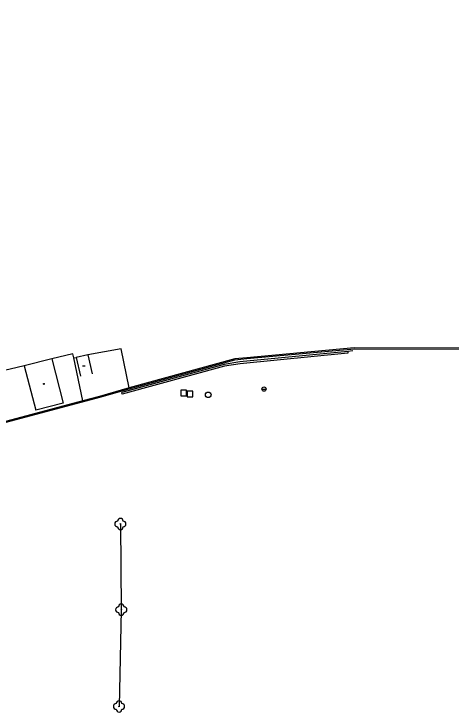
# Model space of a CAD drawing. Extents: x -539244 to -537359, y -1183785 to -1181851.
# Drawn here: x -537659.8 to -537581.9, y -1182314.1 to -1182189.8 of the extents above; entities that cross this region are included whole.
import ezdxf

# ---------------------------------------------------------------- set-up
doc = ezdxf.new("R2010")
doc.units = 0
for name, color, linetype in [('Vrstva 21', 7, 'Continuous'), ('Vrstva 22', 7, 'Continuous'), ('Vrstva 26', 7, 'Continuous'), ('Vrstva 27', 7, 'Continuous'), ('Vrstva 35', 7, 'Continuous'), ('Vrstva 39', 7, 'Continuous'), ('Vrstva 5', 7, 'Continuous'), ('Vrstva 7', 7, 'Continuous'), ('Vrstva 8', 7, 'Continuous')]:
    doc.layers.add(name, color=color, linetype=linetype)

msp = doc.modelspace()

# ---------------------------------------------------------------- linework, layer by layer
at = {"layer": 'Vrstva 21'}
for p, q in [((-537640.83, -1182280.62), (-537640.67, -1182295.9)), ((-537640.67, -1182295.9), (-537641.07, -1182313.13))]:
    msp.add_line(p, q, dxfattribs=at)
at = {"layer": 'Vrstva 22'}
for centre in [(-537640.83, -1182280.62), (-537640.67, -1182295.9), (-537641.07, -1182313.13)]:
    msp.add_circle(centre, 0.05, dxfattribs=at)
for centre, start, end in [((-537641.33, -1182280.62), 90, 270), ((-537640.83, -1182280.12), 0, 180), ((-537640.33, -1182280.62), 270, 90), ((-537640.83, -1182281.12), 180, 0), ((-537641.17, -1182295.9), 90, 270), ((-537640.67, -1182295.4), 0, 180), ((-537640.17, -1182295.9), 270, 90), ((-537640.67, -1182296.4), 180, 0), ((-537641.57, -1182313.13), 90, 270), ((-537641.07, -1182312.63), 0, 180), ((-537640.57, -1182313.13), 270, 90), ((-537641.07, -1182313.63), 180, 0)]:
    msp.add_arc(centre, 0.5, start, end, dxfattribs=at)
at = {"layer": 'Vrstva 26'}
for points in [[(-537630.03, -1182257.78), (-537629.03, -1182257.78), (-537629.03, -1182256.78), (-537630.03, -1182256.78)], [(-537628.94, -1182257.97), (-537627.94, -1182257.97), (-537627.94, -1182256.97), (-537628.94, -1182256.97)]]:
    msp.add_lwpolyline(points, close=True, dxfattribs=at)
at = {"layer": 'Vrstva 27'}
msp.add_circle((-537625.18, -1182257.62), 0.5, dxfattribs=at)
at = {"layer": 'Vrstva 35'}
msp.add_line((-537615.615, -1182256.59), (-537614.865, -1182256.59), dxfattribs=at)
msp.add_circle((-537615.24, -1182256.59), 0.375, dxfattribs=at)
at = {"layer": 'Vrstva 39'}
msp.add_line((-537647.603, -1182252.434), (-537647.103, -1182252.434), dxfattribs=at)
for radius in [0.09, 0.0398]:
    msp.add_circle((-537654.455, -1182255.678), radius, dxfattribs=at)
at = {"layer": 'Vrstva 5'}
for p, q in [((-537646.65, -1182250.48), (-537648.7, -1182250.95)), ((-537646.65, -1182250.48), (-537645.875, -1182253.86)), ((-537653.04, -1182251.2), (-537657.96, -1182252.46)), ((-537653.04, -1182251.2), (-537651.013, -1182259.115)), ((-537648.7, -1182250.95), (-537647.935, -1182254.288)), ((-537657.96, -1182252.46), (-537655.874, -1182260.36)), ((-537651.013, -1182259.115), (-537655.874, -1182260.36))]:
    msp.add_line(p, q, dxfattribs=at)
at = {"layer": 'Vrstva 7'}
for p, q in [((-537639.29, -1182256.38), (-537640.71, -1182249.41)), ((-537600.32, -1182249.87), (-537619.53, -1182251.76)), ((-537600.29, -1182250.18), (-537619.49, -1182252.07)), ((-537599.43, -1182249.78), (-537600.32, -1182249.87)), ((-537600.32, -1182249.87), (-537600.29, -1182250.18)), ((-537649.135, -1182251.041), (-537648.7, -1182250.95)), ((-537619.53, -1182251.76), (-537622.34, -1182252.22)), ((-537619.49, -1182252.07), (-537622.27, -1182252.53)), ((-537622.34, -1182252.22), (-537640.6, -1182257.18)), ((-537622.27, -1182252.53), (-537640.52, -1182257.48)), ((-537640.52, -1182257.48), (-537640.6, -1182257.18))]:
    msp.add_line(p, q, dxfattribs=at)
for points in [[(-537691.412, -1182153.093), (-537688.289, -1182175.796), (-537683.81, -1182231.471), (-537683.419, -1182237.757), (-537681.909, -1182246.799), (-537681.682, -1182249.467), (-537682.04, -1182249.507), (-537681.519, -1182256.983), (-537681.099, -1182261.237), (-537680.831, -1182263.234), (-537680.99, -1182265.39), (-537680.816, -1182267.732), (-537644.5, -1182258.035), (-537639.249, -1182256.524), (-537620.413, -1182251.368), (-537618.296, -1182251.169), (-537599.133, -1182249.42), (-537578.459, -1182249.459)], [(-537578.45, -1182249.31), (-537599.14, -1182249.27), (-537618.31, -1182251.02), (-537620.44, -1182251.22), (-537639.29, -1182256.38), (-537644.54, -1182257.89), (-537647.532, -1182258.689), (-537680.68, -1182267.54), (-537680.84, -1182265.39), (-537680.68, -1182263.23), (-537680.95, -1182261.22), (-537681.37, -1182256.97), (-537681.88, -1182249.64), (-537681.52, -1182249.6), (-537681.76, -1182246.78), (-537683.27, -1182237.74), (-537683.66, -1182231.46), (-537688.14, -1182175.78), (-537691.246, -1182153.198)], [(-537647.532, -1182258.689), (-537649.135, -1182251.041), (-537649.29, -1182250.3)]]:
    msp.add_lwpolyline(points, dxfattribs=at)
at = {"layer": 'Vrstva 8'}
for p, q in [((-537640.71, -1182249.41), (-537646.65, -1182250.48)), ((-537649.29, -1182250.3), (-537653.04, -1182251.2)), ((-537657.96, -1182252.46), (-537662.77, -1182253.59))]:
    msp.add_line(p, q, dxfattribs=at)

doc.saveas('drawing.dxf')
